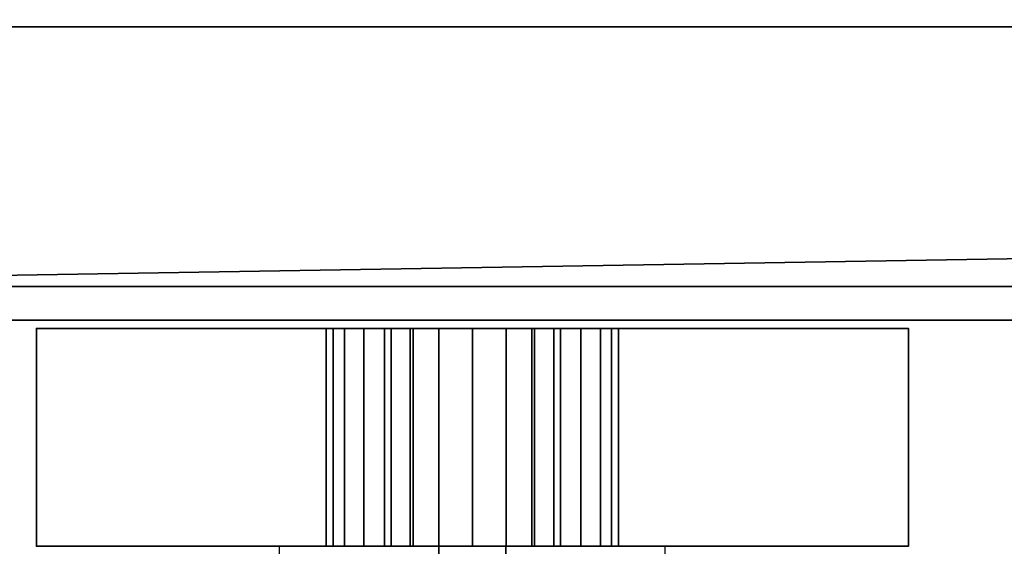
# Model space of a CAD drawing. Header units: millimetres. Extents: x -490 to 6690, y -115 to 152.
# Tile 746 of 1056: x 4065 to 4124, y -57 to -26. Entities that reach past the tile are written whole.
import ezdxf

# ---------------------------------------------------------------- set-up
doc = ezdxf.new("R2010")
doc.units = ezdxf.units.MM
doc.layers.add('152', color=253, linetype='Continuous')

# ---------------------------------------------------------------- blocks, each defined once
blk = doc.blocks.new('UG_SURFACE_265')
at = {"layer": '152', "color": 254, "linetype": 'Continuous', "lineweight": 35}
for points in [[(4066, -44, 951.5), (4084.368, -44, 1007.721), (4086.75, -44, 1005), (4086.75, -44, 992.5)], [(4092, -44, 948), (4066, -44, 951.5), (4089.991, -44, 987.65), (4092, -44, 987.25)], [(4086.75, -44, 992.5), (4087.15, -44, 990.491), (4066, -44, 951.5)], [(4087.15, -44, 990.491), (4088.288, -44, 988.788), (4066, -44, 951.5)], [(4088.288, -44, 988.788), (4089.991, -44, 987.65), (4066, -44, 951.5)], [(4066, -44, 951.5), (4083.289, -44, 1011.173), (4084.368, -44, 1007.721)], [(4066, -44, 1186.5), (4085.527, -44, 1017.888), (4083.699, -44, 1014.767)], [(4066, -44, 1186.5), (4092, -44, 1190), (4092, -44, 1020.75), (4088.461, -44, 1020.002)], [(4088.461, -44, 1020.002), (4085.527, -44, 1017.888), (4066, -44, 1186.5)], [(4083.699, -44, 1014.767), (4083.289, -44, 1011.173), (4066, -44, 951.5), (4066, -44, 1186.5)], [(4092, -44, 948), (4092, -57, 948), (4066, -57, 951.5), (4066, -44, 951.5)], [(4066, -44, 951.5), (4066, -57, 951.5), (4066, -57, 1186.5), (4066, -44, 1186.5)], [(4066, -44, 1186.5), (4066, -57, 1186.5), (4092, -57, 1190), (4092, -44, 1190)], [(4083.289, -44, 1011.173), (4083.289, -57, 1011.173), (4084.368, -57, 1007.721), (4084.368, -44, 1007.721)], [(4083.699, -44, 1014.767), (4083.699, -57, 1014.767), (4083.289, -57, 1011.173), (4083.289, -44, 1011.173)], [(4085.527, -44, 1017.888), (4085.527, -57, 1017.888), (4083.699, -57, 1014.767), (4083.699, -44, 1014.767)], [(4084.368, -44, 1007.721), (4084.368, -57, 1007.721), (4086.75, -57, 1005), (4086.75, -44, 1005)], [(4088.461, -44, 1020.002), (4088.461, -57, 1020.002), (4085.527, -57, 1017.888), (4085.527, -44, 1017.888)], [(4086.75, -44, 1005), (4086.75, -57, 1005), (4086.75, -57, 992.5), (4086.75, -44, 992.5)], [(4086.75, -44, 992.5), (4086.75, -57, 992.5), (4087.15, -57, 990.491), (4087.15, -44, 990.491)], [(4087.15, -44, 990.491), (4087.15, -57, 990.491), (4088.288, -57, 988.788), (4088.288, -44, 988.788)], [(4088.288, -44, 988.788), (4088.288, -57, 988.788), (4089.991, -57, 987.65), (4089.991, -44, 987.65)], [(4092, -44, 1020.75), (4092, -57, 1020.75), (4088.461, -57, 1020.002), (4088.461, -44, 1020.002)], [(4089.991, -44, 987.65), (4089.991, -57, 987.65), (4092, -57, 987.25), (4092, -44, 987.25)], [(4092, -44, 987.25), (4094.009, -44, 987.65), (4118, -44, 951.5), (4092, -44, 948)], [(4095.539, -44, 1020.002), (4092, -44, 1020.75), (4092, -44, 1190), (4118, -44, 1186.5)], [(4095.539, -44, 1020.002), (4095.539, -57, 1020.002), (4092, -57, 1020.75), (4092, -44, 1020.75)], [(4118, -44, 951.5), (4118, -57, 951.5), (4092, -57, 948), (4092, -44, 948)], [(4092, -44, 987.25), (4092, -57, 987.25), (4094.009, -57, 987.65), (4094.009, -44, 987.65)], [(4092, -44, 1190), (4092, -57, 1190), (4118, -57, 1186.5), (4118, -44, 1186.5)], [(4118, -44, 951.5), (4094.009, -44, 987.65), (4095.712, -44, 988.788)], [(4094.009, -44, 987.65), (4094.009, -57, 987.65), (4095.712, -57, 988.788), (4095.712, -44, 988.788)], [(4098.473, -44, 1017.888), (4095.539, -44, 1020.002), (4118, -44, 1186.5)], [(4098.473, -44, 1017.888), (4098.473, -57, 1017.888), (4095.539, -57, 1020.002), (4095.539, -44, 1020.002)], [(4118, -44, 951.5), (4095.712, -44, 988.788), (4096.85, -44, 990.491)], [(4095.712, -44, 988.788), (4095.712, -57, 988.788), (4096.85, -57, 990.491), (4096.85, -44, 990.491)], [(4118, -44, 951.5), (4096.85, -44, 990.491), (4097.25, -44, 992.5)], [(4096.85, -44, 990.491), (4096.85, -57, 990.491), (4097.25, -57, 992.5), (4097.25, -44, 992.5)], [(4097.25, -44, 992.5), (4097.25, -57, 992.5), (4097.25, -57, 1005), (4097.25, -44, 1005)], [(4097.25, -44, 992.5), (4097.25, -44, 1005), (4099.632, -44, 1007.721), (4118, -44, 951.5)], [(4097.25, -44, 1005), (4097.25, -57, 1005), (4099.632, -57, 1007.721), (4099.632, -44, 1007.721)], [(4118, -44, 1186.5), (4100.301, -44, 1014.767), (4098.473, -44, 1017.888)], [(4100.301, -44, 1014.767), (4100.301, -57, 1014.767), (4098.473, -57, 1017.888), (4098.473, -44, 1017.888)], [(4118, -44, 951.5), (4099.632, -44, 1007.721), (4100.711, -44, 1011.173)], [(4099.632, -44, 1007.721), (4099.632, -57, 1007.721), (4100.711, -57, 1011.173), (4100.711, -44, 1011.173)], [(4100.711, -44, 1011.173), (4100.301, -44, 1014.767), (4118, -44, 1186.5), (4118, -44, 951.5)], [(4100.711, -44, 1011.173), (4100.711, -57, 1011.173), (4100.301, -57, 1014.767), (4100.301, -44, 1014.767)], [(4118, -44, 1186.5), (4118, -57, 1186.5), (4118, -57, 951.5), (4118, -44, 951.5)]]:
    blk.add_3dface(points, dxfattribs=at)
blk = doc.blocks.new('UG_SURFACE_267')
at = {"layer": '152', "color": 7, "linetype": 'Continuous', "lineweight": 35}
for points in [[(4037, -26, 2017), (4963, -26, 2017), (4963, 0, 2017), (4037, 0, 2017)], [(4037, -26), (4037, -22.5), (4963, -22.5), (4963, -26)], [(4037, -26), (4963, -26), (4024, -41.5)], [(4963, -26), (4976, -26), (4976, -41.5), (4024, -41.5)], [(4024, -26, 2030), (4976, -26, 2030), (4963, -26, 2017), (4037, -26, 2017)], [(4976, -43.5, 2030), (4976, -26, 2030), (4024, -26, 2030), (4024, -43.5, 2030)], [(4024, -43.5, 2), (4024, -41.5), (4976, -41.5), (4976, -43.5, 2)], [(4976, -43.5, 2), (4976, -43.5, 2030), (4024, -43.5, 2030), (4024, -43.5, 2)]]:
    blk.add_3dface(points, dxfattribs=at)

msp = doc.modelspace()

# ---------------------------------------------------------------- linework, layer by layer
at = {"layer": '152', "linetype": 'Continuous', "lineweight": -3}
for p, q in [((4024, -26, 2030), (4976, -26, 2030)), ((4037, -26, 2017), (4963, -26, 2017)), ((4024, -41.5), (4976, -41.5)), ((4976, -43.5, 2), (4024, -43.5, 2)), ((4976, -43.5, 2030), (4024, -43.5, 2030)), ((4066, -44, 1186.5), (4066, -44, 951.5)), ((4066, -44, 1186.5), (4066, -57, 1186.5)), ((4066, -44, 951.5), (4066, -57, 951.5)), ((4086.75, -57, 992.5), (4086.75, -44, 992.5)), ((4086.75, -57, 1005), (4086.75, -44, 1005)), ((4086.75, -44, 1005), (4086.75, -44, 992.5)), ((4097.25, -57, 992.5), (4097.25, -44, 992.5)), ((4097.25, -44, 992.5), (4097.25, -44, 1005)), ((4097.25, -57, 1005), (4097.25, -44, 1005)), ((4118, -44, 951.5), (4118, -44, 1186.5)), ((4118, -44, 951.5), (4118, -57, 951.5)), ((4118, -44, 1186.5), (4118, -57, 1186.5)), ((4066, -57, 1186.5), (4066, -57, 951.5)), ((4080.5, -60, 1014.5), (4080.5, -57, 1014.5)), ((4080.5, -57, 993.5), (4080.5, -57, 1014.5)), ((4080.5, -60, 993.5), (4080.5, -57, 993.5)), ((4086.75, -57, 1005), (4086.75, -57, 992.5)), ((4090, -57, 1020.261), (4090, -57, 1003.739)), ((4090, -57, 1020.261), (4090, -60, 1020.261)), ((4090, -60, 1003.739), (4090, -57, 1003.739)), ((4094, -57, 1020.261), (4094, -60, 1020.261)), ((4094, -57, 1003.739), (4094, -57, 1020.261)), ((4094, -60, 1003.739), (4094, -57, 1003.739)), ((4097.25, -57, 992.5), (4097.25, -57, 1005)), ((4103.5, -57, 1014.5), (4103.5, -57, 993.5)), ((4103.5, -60, 1014.5), (4103.5, -57, 1014.5)), ((4103.5, -60, 993.5), (4103.5, -57, 993.5)), ((4118, -57, 951.5), (4118, -57, 1186.5))]:
    msp.add_line(p, q, dxfattribs=at)
at = {"layer": '152', "linetype": 'Continuous', "lineweight": -3, "extrusion": (0, 1, 0)}
msp.add_circle((-4092, 1104, -57), 15, dxfattribs=at)
at = {"layer": '152', "linetype": 'Continuous', "lineweight": -3, "extrusion": (0, -1, 0)}
msp.add_circle((4092, 1012, 57), 9, dxfattribs=at)
for centre, radius, start, end in [((4092, 1046.321, 44), 98.321, 254.66639, 285.33361), ((4092, 1091.679, 44), 98.321, 74.66639, 105.33361), ((4092, 1012, 44), 8.75, 306.8699, 233.1301), ((4092, 992.5, 44), 5.25, 180, 0), ((4092, 1091.679, 57), 98.321, 74.66639, 105.33361), ((4092, 1046.321, 57), 98.321, 254.66639, 285.33361), ((4092, 1012, 57), 8.75, 306.8699, 233.1301), ((4092, 992.5, 57), 5.25, 180, 0)]:
    msp.add_arc(centre, radius, start, end, dxfattribs=at)
at = {"layer": '152', "linetype": 'Continuous', "lineweight": -3, "extrusion": (0, 1, 0)}
for centre, radius, start, end in [((-4092, 993.5, -57), 11.5, 180, 0), ((-4092, 1014.5, -57), 11.5, 360, 180), ((-4092, 1012, -57), 8.5, 283.60896, 76.39104), ((-4092, 1012, -57), 8.5, 103.60896, 256.39104)]:
    msp.add_arc(centre, radius, start, end, dxfattribs=at)

# ---------------------------------------------------------------- block references
at = {"layer": '152', "linetype": 'Continuous', "lineweight": -3}
for name in ['UG_SURFACE_267', 'UG_SURFACE_265']:
    msp.add_blockref(name, (0, 0), dxfattribs=at)

doc.saveas('drawing.dxf')
